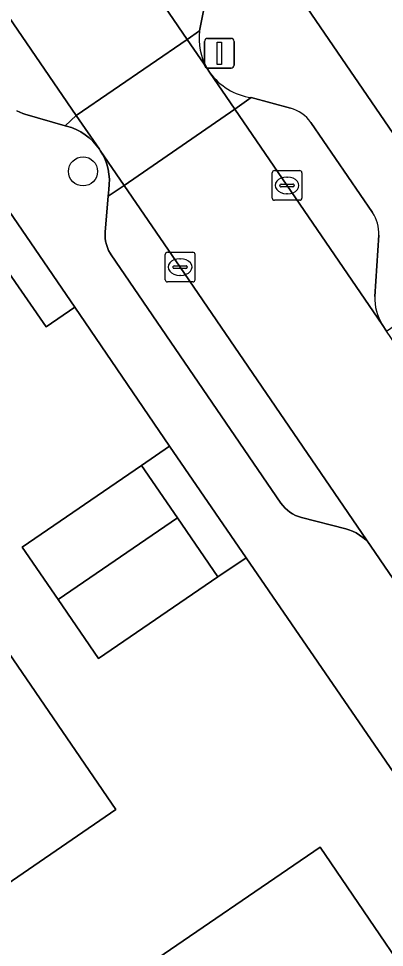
# Model space of a CAD drawing. Extents: x 157445 to 158888, y 383061 to 384688.
# Drawn here: x 158449.67 to 158461.97, y 383623.94 to 383655.18 of the extents above; entities that cross this region are included whole.
import ezdxf

# ---------------------------------------------------------------- set-up
doc = ezdxf.new("R2010")
doc.units = 0
for name, color, linetype in [('IMGEO_Boom', 7, 'Continuous'), ('IMGEO_Erf', 7, 'Continuous'), ('IMGEO_Kolk', 7, 'Continuous'), ('IMGEO_Lichtmast', 7, 'Continuous'), ('IMGEO_Pand', 7, 'Continuous'), ('IMGEO_Parkeervlak_open', 7, 'Continuous'), ('IMGEO_Rijbaan_lokaal_open', 7, 'Continuous'), ('IMGEO_Voetpad_open', 7, 'Continuous')]:
    doc.layers.add(name, color=color, linetype=linetype)

msp = doc.modelspace()

# ---------------------------------------------------------------- linework, layer by layer
at = {"layer": 'IMGEO_Boom'}
msp.add_circle((158451.835, 383650.042), 0.489, dxfattribs=at)
at = {"layer": 'IMGEO_Erf'}
for points in [[(158413.081, 383723.175), (158463.285, 383649.821), (158470.621, 383654.492), (158471.026, 383654.075), (158477.748, 383658.874), (158478.003, 383659.037), (158479.785, 383660.174), (158479.466, 383660.775), (158485.785, 383665.145)], [(158480.295, 383603.601), (158457.32, 383637.049), (158456.37, 383636.408), (158452.358, 383633.656), (158450.998, 383635.64), (158449.792, 383637.399), (158453.804, 383640.15), (158454.748, 383640.795), (158451.556, 383645.471), (158450.591, 383644.81), (158449.242, 383646.772)], [(158467.571, 383602.813), (158462.856, 383609.705), (158458.261, 383616.422), (158453.681, 383623.116), (158459.817, 383627.317), (158464.374, 383620.609), (158468.948, 383613.877), (158473.641, 383606.97)]]:
    msp.add_lwpolyline(points, dxfattribs=at)
msp.add_lwpolyline([(158431.447, 383659.961), (158434.972, 383654.814), (158438.48, 383649.69), (158441.943, 383644.634), (158445.532, 383639.392), (158449.026, 383634.29), (158452.94, 383628.575), (158446.874, 383624.42), (158442.96, 383630.135), (158439.466, 383635.237), (158435.876, 383640.479), (158432.414, 383645.536), (158428.905, 383650.66), (158425.381, 383655.806), (158421.798, 383661.038), (158419.388, 383659.387), (158415.919, 383664.452), (158418.329, 383666.103), (158414.73, 383671.358), (158410.935, 383676.9), (158417.002, 383681.055), (158420.797, 383675.513), (158424.396, 383670.258), (158427.864, 383665.193)], close=True, dxfattribs=at)
at = {"layer": 'IMGEO_Kolk'}
for p, q in [((158458.273, 383650.069), (158459.125, 383650.069)), ((158458.198, 383649.143), (158458.198, 383649.995)), ((158458.686, 383649.849), (158458.711, 383649.849)), ((158459.199, 383649.995), (158459.199, 383649.143)), ((158458.457, 383649.563), (158458.457, 383649.575)), ((158458.895, 383649.526), (158458.497, 383649.526)), ((158458.5, 383649.612), (158458.898, 383649.612)), ((158458.941, 383649.575), (158458.941, 383649.563)), ((158459.125, 383649.069), (158458.273, 383649.069)), ((158458.709, 383649.289), (158458.684, 383649.289)), ((158454.6, 383646.397), (158454.6, 383647.249)), ((158454.675, 383647.323), (158455.527, 383647.323)), ((158455.601, 383647.249), (158455.601, 383646.397)), ((158455.088, 383647.103), (158455.113, 383647.103)), ((158454.859, 383646.817), (158454.859, 383646.829)), ((158455.297, 383646.78), (158454.899, 383646.78)), ((158454.902, 383646.866), (158455.3, 383646.866)), ((158455.343, 383646.829), (158455.343, 383646.817)), ((158455.527, 383646.323), (158454.675, 383646.323)), ((158455.111, 383646.543), (158455.086, 383646.543))]:
    msp.add_line(p, q, dxfattribs=at)
for points in [[(158458.273, 383650.069), (158459.125, 383650.069)], [(158458.198, 383649.143), (158458.198, 383649.995)], [(158459.199, 383649.995), (158459.199, 383649.143)], [(158459.125, 383649.069), (158458.273, 383649.069)], [(158454.6, 383646.397), (158454.6, 383647.249)], [(158454.675, 383647.323), (158455.527, 383647.323)], [(158455.601, 383647.249), (158455.601, 383646.397)], [(158455.527, 383646.323), (158454.675, 383646.323)]]:
    msp.add_lwpolyline(points, dxfattribs=at)
for centre, radius, start, end in [((158458.275, 383649.993), 0.0765, 91.552, 178.448), ((158458.275, 383649.993), 0.0765, 91.552, 178.448), ((158459.123, 383649.993), 0.0765, 1.552, 88.448), ((158459.123, 383649.993), 0.0765, 1.552, 88.448), ((158458.497, 383649.572), 0.0403, 85.8775, 175.7526), ((158458.494, 383649.562), 0.0366, 178.938, 274.7102), ((158458.898, 383649.569), 0.043, 264.8664, 352.4533), ((158458.902, 383649.574), 0.0386, 1.7309, 96.639), ((158458.275, 383649.145), 0.0765, 181.552, 268.448), ((158458.275, 383649.145), 0.0765, 181.552, 268.448), ((158459.123, 383649.145), 0.0765, 271.552, 358.448), ((158459.123, 383649.145), 0.0765, 271.552, 358.448), ((158454.677, 383647.247), 0.0765, 91.552, 178.448), ((158454.677, 383647.247), 0.0765, 91.552, 178.448), ((158455.525, 383647.247), 0.0765, 1.552, 88.448), ((158455.525, 383647.247), 0.0765, 1.552, 88.448), ((158454.899, 383646.826), 0.0403, 85.8775, 175.7526), ((158454.896, 383646.816), 0.0366, 178.938, 274.7102), ((158455.3, 383646.823), 0.043, 264.8664, 352.4533), ((158455.304, 383646.828), 0.0386, 1.7309, 96.639), ((158454.677, 383646.399), 0.0765, 181.552, 268.448), ((158454.677, 383646.399), 0.0765, 181.552, 268.448), ((158455.525, 383646.399), 0.0765, 271.552, 358.448), ((158455.525, 383646.399), 0.0765, 271.552, 358.448)]:
    msp.add_arc(centre, radius, start, end, dxfattribs=at)
for centre, major_axis, ratio, start_param, end_param in [((158458.685, 383649.569), (-0.387, 0.002), 0.722429, 4.712389, 7.853982), ((158458.71, 383649.569), (-0.39, 0.002), 0.717154, 1.570796, 4.712389), ((158455.087, 383646.823), (-0.387, 0.002), 0.722429, 4.712389, 7.853982), ((158455.112, 383646.823), (-0.39, 0.002), 0.717154, 1.570796, 4.712389)]:
    msp.add_ellipse(centre, major_axis=major_axis, ratio=ratio, start_param=start_param, end_param=end_param, dxfattribs=at)
at = {"layer": 'IMGEO_Lichtmast'}
for p, q in [((158455.926, 383653.615), (158455.926, 383654.415)), ((158455.926, 383654.415), (158455.926, 383653.615)), ((158456.026, 383654.515), (158456.816, 383654.515)), ((158456.816, 383654.515), (158456.026, 383654.515)), ((158456.916, 383654.415), (158456.916, 383653.615)), ((158456.916, 383653.615), (158456.916, 383654.415)), ((158456.816, 383653.515), (158456.026, 383653.515)), ((158456.026, 383653.515), (158456.816, 383653.515))]:
    msp.add_line(p, q, dxfattribs=at)
msp.add_lwpolyline([(158456.346, 383654.39), (158456.496, 383654.39), (158456.496, 383653.64), (158456.346, 383653.64), (158456.346, 383654.39)], dxfattribs=at)
for centre, start, end in [((158456.026, 383654.415), 90, 180), ((158456.026, 383654.415), 90, 180), ((158456.816, 383654.415), 0, 90), ((158456.816, 383654.415), 360, 90), ((158456.026, 383653.615), 180, 270), ((158456.026, 383653.615), 180, 270), ((158456.816, 383653.615), 270, 0), ((158456.816, 383653.615), 270, 0)]:
    msp.add_arc(centre, 0.1, start, end, dxfattribs=at)
at = {"layer": 'IMGEO_Pand'}
for points in [[(158455.011, 383638.39), (158453.804, 383640.15), (158449.792, 383637.399), (158450.998, 383635.64)], [(158455.011, 383638.39), (158450.998, 383635.64), (158452.358, 383633.656), (158456.37, 383636.408)], [(158442.96, 383630.135), (158446.874, 383624.42), (158452.94, 383628.575), (158449.026, 383634.29)], [(158458.261, 383616.422), (158464.374, 383620.609), (158459.817, 383627.317), (158453.681, 383623.116)]]:
    msp.add_lwpolyline(points, close=True, dxfattribs=at)
at = {"layer": 'IMGEO_Parkeervlak_open'}
for points in [[(158438.625, 383681.572), (158437.646, 383681.762), (158436.987, 383681.311), (158455.335, 383654.483), (158455.755, 383654.771), (158455.797, 383654.993), (158456.02, 383656.138)], [(158449.611, 383652.084), (158449.707, 383652.034), (158449.807, 383651.993), (158449.872, 383651.972), (158451.229, 383651.578), (158451.608, 383651.926), (158433.261, 383678.756)], [(158455.755, 383654.771), (158455.335, 383654.483), (158456.012, 383653.501)], [(158456.092, 383653.375), (158456.945, 383652.13), (158457.492, 383652.523)], [(158458.815, 383652.168), (158457.492, 383652.523), (158456.945, 383652.13), (158461.899, 383644.892)], [(158461.575, 383648.655), (158459.5, 383651.685)], [(158461.653, 383645.83), (158461.782, 383647.902)]]:
    msp.add_lwpolyline(points, dxfattribs=at)
for points in [[(158451.608, 383651.926), (158451.229, 383651.578), (158451.279, 383651.566), (158451.444, 383651.515), (158451.603, 383651.45), (158451.756, 383651.37), (158451.902, 383651.277), (158452.039, 383651.172), (158452.165, 383651.055), (158452.281, 383650.927), (158452.385, 383650.789)], [(158452.414, 383650.746), (158452.5, 383650.598), (158452.574, 383650.442), (158452.632, 383650.281), (158452.677, 383650.115), (158452.706, 383649.946), (158452.72, 383649.775), (158452.719, 383649.603), (158452.702, 383649.432), (158452.683, 383649.206), (158453.218, 383649.573)], [(158453.218, 383649.573), (158452.683, 383649.206), (158452.58, 383648.01), (158452.576, 383647.903), (158452.581, 383647.796), (158452.595, 383647.69), (158452.62, 383647.585), (158452.653, 383647.483), (158452.695, 383647.385), (158452.746, 383647.291), (158452.785, 383647.23), (158458.492, 383638.886), (158458.557, 383638.8), (158458.63, 383638.72), (158458.709, 383638.646), (158458.795, 383638.581), (158458.886, 383638.523), (158458.982, 383638.473), (158459.082, 383638.432), (158459.183, 383638.401), (158460.677, 383638.016), (158460.772, 383637.988), (158460.898, 383637.94), (158461.019, 383637.881), (158461.134, 383637.812), (158461.243, 383637.733), (158461.344, 383637.644), (158461.436, 383637.546), (158461.52, 383637.441), (158455.102, 383646.823)]]:
    msp.add_lwpolyline(points, close=True, dxfattribs=at)
for centre, radius, start, end in [((158457.743, 383654.512), 2.005, 172.5858, 210.2942), ((158457.806, 383654.615), 2.115, 215.8859, 261.4671), ((158458.507, 383651.005), 1.203, 34.4319, 75.192), ((158460.577, 383647.976), 1.207, 356.4962, 34.2457), ((158463.293, 383645.759), 1.641, 177.515, 211.8759)]:
    msp.add_arc(centre, radius, start, end, dxfattribs=at)
at = {"layer": 'IMGEO_Rijbaan_lokaal_open'}
for points in [[(158451.608, 383651.926), (158455.335, 383654.483), (158436.987, 383681.311), (158433.261, 383678.756)], [(158453.218, 383649.573), (158456.945, 383652.13), (158456.092, 383653.375), (158456.012, 383653.501), (158455.335, 383654.483), (158451.608, 383651.926), (158452.385, 383650.789), (158452.414, 383650.746)]]:
    msp.add_lwpolyline(points, close=True, dxfattribs=at)
msp.add_lwpolyline([(158485.149, 383611.078), (158482.967, 383614.11), (158480.691, 383617.435), (158478.545, 383620.57), (158476.415, 383623.683), (158474.288, 383626.791), (158474.159, 383626.979), (158468.703, 383634.95), (158467.65, 383636.489), (158462.049, 383644.672), (158461.899, 383644.892), (158456.945, 383652.13), (158453.218, 383649.573), (158455.102, 383646.823), (158461.52, 383637.441), (158462.585, 383635.883), (158464.804, 383632.639), (158465.083, 383632.231), (158465.095, 383632.213), (158474, 383619.196), (158482.506, 383606.965), (158483.545, 383605.497), (158485.16, 383603.044)], dxfattribs=at)
at = {"layer": 'IMGEO_Voetpad_open'}
for points in [[(158461.899, 383644.892), (158462.049, 383644.672), (158462.924, 383645.271), (158468.525, 383637.088), (158469.244, 383641.352), (158466.416, 383645.45), (158463.285, 383649.821), (158413.081, 383723.175)], [(158418.79, 383692.748), (158421.659, 383688.498), (158424.522, 383684.978), (158425.935, 383682.914), (158429.557, 383677.603), (158433.002, 383672.572), (158436.147, 383667.989), (158439.999, 383662.349), (158443.812, 383656.77), (158447.105, 383651.962), (158451.556, 383645.471), (158454.748, 383640.795), (158457.32, 383637.049), (158480.295, 383603.601), (158481.671, 383601.572), (158481.829, 383601.34), (158481.627, 383599.395), (158485.469, 383602.026)], [(158456.02, 383656.138), (158455.797, 383654.993), (158455.755, 383654.771)], [(158456.012, 383653.501), (158456.092, 383653.375)], [(158457.492, 383652.523), (158458.815, 383652.168)], [(158452.683, 383649.206), (158452.702, 383649.432), (158452.719, 383649.603), (158452.72, 383649.775), (158452.706, 383649.946), (158452.677, 383650.115), (158452.632, 383650.281), (158452.574, 383650.442), (158452.5, 383650.598), (158452.414, 383650.746), (158452.385, 383650.789), (158452.281, 383650.927), (158452.165, 383651.055), (158452.039, 383651.172), (158451.902, 383651.277), (158451.756, 383651.37), (158451.603, 383651.45), (158451.444, 383651.515), (158451.279, 383651.566), (158451.229, 383651.578), (158449.872, 383651.972), (158449.807, 383651.993), (158449.707, 383652.034), (158449.611, 383652.084)], [(158459.5, 383651.685), (158461.575, 383648.655)], [(158462.585, 383635.883), (158461.52, 383637.441), (158461.436, 383637.546), (158461.344, 383637.644), (158461.243, 383637.733), (158461.134, 383637.812), (158461.019, 383637.881), (158460.898, 383637.94), (158460.772, 383637.988), (158460.677, 383638.016), (158459.183, 383638.401), (158459.082, 383638.432), (158458.982, 383638.473), (158458.886, 383638.523), (158458.795, 383638.581), (158458.709, 383638.646), (158458.63, 383638.72), (158458.557, 383638.8), (158458.492, 383638.886), (158452.785, 383647.23), (158452.746, 383647.291), (158452.695, 383647.385), (158452.653, 383647.483), (158452.62, 383647.585), (158452.595, 383647.69), (158452.581, 383647.796), (158452.576, 383647.903), (158452.58, 383648.01), (158452.683, 383649.206)], [(158461.782, 383647.902), (158461.653, 383645.83)]]:
    msp.add_lwpolyline(points, dxfattribs=at)
for points in [[(158447.105, 383651.962), (158446.139, 383651.3), (158446.679, 383650.509), (158447.907, 383648.718), (158449.242, 383646.772), (158450.591, 383644.81), (158451.556, 383645.471)], [(158454.748, 383640.795), (158453.804, 383640.15), (158455.011, 383638.39), (158456.37, 383636.408), (158457.32, 383637.049)]]:
    msp.add_lwpolyline(points, close=True, dxfattribs=at)
for centre, radius, start, end in [((158457.743, 383654.512), 2.005, 172.5858, 210.2942), ((158457.806, 383654.615), 2.115, 215.8859, 261.4671), ((158458.507, 383651.005), 1.203, 34.4319, 75.192), ((158460.577, 383647.976), 1.207, 356.4962, 34.2457), ((158463.293, 383645.759), 1.641, 177.515, 211.8759)]:
    msp.add_arc(centre, radius, start, end, dxfattribs=at)

doc.saveas('drawing.dxf')
